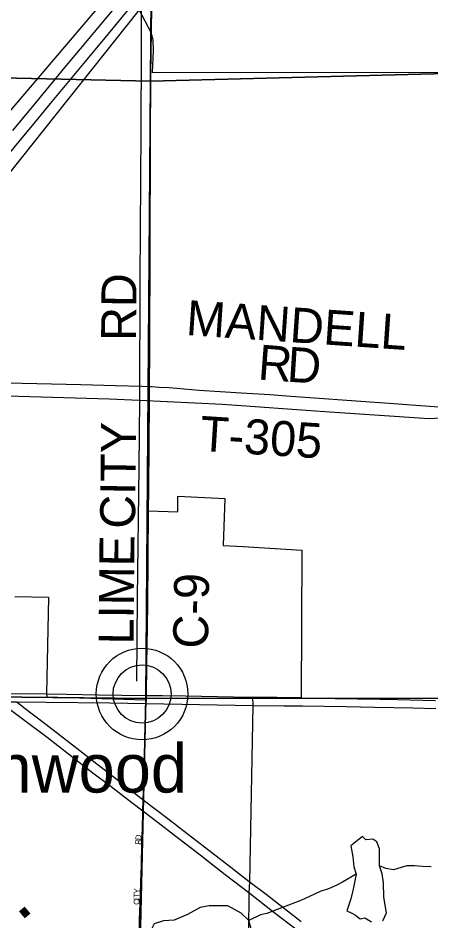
# Model space of a CAD drawing. Extents: x 1443599 to 1910620, y 1028088 to 1361369.
# Drawn here: x 1675114 to 1678657, y 1298571 to 1306313 of the extents above; entities that cross this region are included whole.
import ezdxf

# ---------------------------------------------------------------- set-up
doc = ezdxf.new("R2010")
doc.units = 0
for name, color, linetype in [('GM_X_City_Street', 7, 'Continuous'), ('GM_X_City_Street_Text', 7, 'Continuous'), ('GM_X_Corporation', 7, 'Continuous'), ('GM_X_County_Road', 7, 'Continuous'), ('GM_X_County_Road_Text', 7, 'Continuous'), ('GM_X_Interstate_Route', 7, 'Continuous'), ('GM_X_Minor_Lake', 7, 'Continuous'), ('GM_X_Minor_River', 7, 'Continuous'), ('GM_X_Minor_River_Text', 7, 'Continuous'), ('GM_X_Section', 7, 'Continuous'), ('GM_X_State_Route', 7, 'Continuous'), ('GM_X_Township_Road', 7, 'Continuous'), ('GM_X_Township_Road_Text', 7, 'Continuous'), ('GM_X_Unincorporated', 7, 'Continuous'), ('GM_X_Unincorporated_Location', 7, 'Continuous'), ('GM_X_Unincorporated_Text', 7, 'Continuous')]:
    doc.layers.add(name, color=color, linetype=linetype)

msp = doc.modelspace()

# ---------------------------------------------------------------- linework, layer by layer
at = {"layer": 'GM_X_City_Street'}
for points in [[(1676253.8, 1305823.7), (1676259.4, 1306203.8), (1676261.5, 1306402.5), (1676263.9, 1306601.2), (1676264.1, 1306629), (1676265.4, 1306783.4), (1676267.7, 1306931), (1676273.6, 1307516)], [(1676189.1, 1299661.7), (1676192.3, 1299764.8), (1676197.4, 1299929), (1676201.6, 1300110.3), (1676205.5, 1300262.5), (1676208.4, 1300325.3), (1676213.6, 1300436.6)], [(1676213.6, 1300436.6), (1676215.3, 1300472)], [(1676148.9, 1298138.1), (1676153.4, 1298417.4), (1676157, 1298582), (1676165.2, 1298795.5), (1676168.4, 1298910.5), (1676172, 1299042), (1676176.9, 1299239), (1676181.1, 1299370.4), (1676184.4, 1299501.9), (1676184.8, 1299515.9), (1676187.5, 1299610.7), (1676188.2, 1299633.4), (1676189.1, 1299661.7)]]:
    msp.add_lwpolyline(points, dxfattribs=at)
at = {"layer": 'GM_X_Corporation'}
for points in [[(1669480.6, 1294321.5), (1669491.9, 1295592.7), (1669505.5, 1297792.6), (1669535.2, 1298531.6), (1670851.8, 1300124.6), (1671169, 1300516.2), (1672453.7, 1302056.9), (1673582, 1303402.1), (1673585.3, 1303565), (1673586, 1303637.5), (1673597.3, 1303821.1), (1676268.1, 1306953.4)], [(1678851.2, 1305845.7), (1676268, 1305844.5), (1676274.5, 1306031.5), (1676273.5, 1306122.6), (1676259.2, 1306183.3), (1676153.5, 1306382.6), (1673600.8, 1303183.8)], [(1675084.8, 1301354.4), (1675375.3, 1301347.1), (1675359.1, 1300517.4), (1675359.7, 1300492.1), (1676211.3, 1300468.5), (1676215.8, 1300504.8), (1676233.5, 1302087.6), (1676484.4, 1302079.3), (1676484, 1302214.9), (1676887.6, 1302192.8), (1676873.8, 1301789.3), (1677044.3, 1301782.8), (1677549.5, 1301751.6), (1677544.1, 1300483), (1677126.3, 1300491.4), (1677127.6, 1300419.7), (1677100.7, 1298906.8), (1677094.5, 1298813.8), (1677089.8, 1298473.3)]]:
    msp.add_lwpolyline(points, dxfattribs=at)
at = {"layer": 'GM_X_County_Road'}
for points in [[(1676242.1, 1303153.5), (1676243.4, 1303458.1), (1676245.2, 1303736.9), (1676246.5, 1304114.1), (1676246.6, 1304540.5), (1676249.4, 1305048.9), (1676249.4, 1305245.7), (1676250.6, 1305426.2), (1676252.8, 1305655.8), (1676253.5, 1305803.4), (1676253.8, 1305823.7)], [(1676233.5, 1302087.6), (1676234.8, 1302277.3), (1676241.6, 1303031.7), (1676242.1, 1303153.5)], [(1676215.8, 1300504.8), (1676216.6, 1300642.8), (1676221.9, 1300922.8), (1676226.9, 1301285.6), (1676233.5, 1302087.6)], [(1676215.3, 1300472), (1676215.8, 1300504.8)]]:
    msp.add_lwpolyline(points, dxfattribs=at)
at = {"layer": 'GM_X_Interstate_Route'}
for points in [[(1673599.8, 1303422.3), (1674369.1, 1304346.3), (1674513.7, 1304521.7), (1674908.3, 1304995.4), (1675027.5, 1305139.6), (1675178.7, 1305321.3), (1675236.7, 1305392.6), (1675392.1, 1305579.4), (1675691.9, 1305940.7), (1675888.5, 1306178.6), (1675995.5, 1306307.4), (1676107, 1306441), (1676264.1, 1306629), (1676366, 1306750.9), (1676549.6, 1306969.9)], [(1675069.2, 1305349.9), (1675251.9, 1305569.4), (1675530.4, 1305905.7), (1675618.6, 1306011.6), (1675650.3, 1306049.3), (1675868.8, 1306311.7), (1676202.5, 1306712.9)], [(1674932.5, 1300472.1), (1674959.6, 1300451.2), (1675035.2, 1300392.9), (1675160.8, 1300297.8), (1675363, 1300145.9), (1675521.8, 1300023.8), (1675755.2, 1299842.5), (1675912.1, 1299723.4), (1676090, 1299588.3), (1676184.8, 1299515.9), (1676316.9, 1299414.8), (1676456.9, 1299305.9), (1676675.3, 1299137.5), (1676784.2, 1299052.8), (1676890.5, 1298970.2), (1676963.2, 1298913.9), (1677094.5, 1298813.8)], [(1675103.7, 1300449.3), (1675164.3, 1300402.6), (1675351.6, 1300258.3), (1675642.8, 1300033.8), (1675764.5, 1299938.9), (1675927.6, 1299811.6), (1676174.3, 1299620.8), (1676187.5, 1299610.7), (1676398.7, 1299449.5), (1676437.8, 1299419.5), (1676448.2, 1299411.6), (1676503, 1299369.8), (1676565.4, 1299321.7), (1676614.7, 1299283.5), (1676940.7, 1299031.3), (1677096.2, 1298910.2), (1677242.8, 1298799.6), (1677544.3, 1298567)], [(1677094.5, 1298813.8), (1677296.4, 1298655.8), (1677379.7, 1298591.8), (1677439.8, 1298546), (1677507.6, 1298494.2), (1677562.5, 1298452.5), (1677635.3, 1298396.4), (1677698, 1298348.6), (1677768, 1298294.3), (1677838.6, 1298240.7), (1677908.4, 1298186.2), (1677978.9, 1298132.4), (1678053.9, 1298073.9), (1678126.7, 1298017.8), (1678191.4, 1297967.4), (1678261.7, 1297913.4), (1678331.7, 1297859.1), (1678402.2, 1297805.4), (1678472.3, 1297751.2), (1678542.6, 1297697.2), (1678610, 1297645), (1678683.1, 1297589.1)]]:
    msp.add_lwpolyline(points, dxfattribs=at)
at = {"layer": 'GM_X_Minor_Lake'}
msp.add_line((1678216.3, 1299104.7), (1678215.4, 1299190.9), dxfattribs=at)
for points in [[(1678215.4, 1299190.9), (1678192.2, 1299249.3), (1678156.6, 1299271.8), (1678096.7, 1299266.6), (1678069.1, 1299295), (1677970.4, 1299216.1), (1677985.1, 1299121.7), (1677996, 1299035.3), (1678015.1, 1298971), (1677989.5, 1298843), (1677968.5, 1298761.1), (1677935.2, 1298657.3), (1677976.9, 1298638.7), (1678008.6, 1298620.3), (1678050.1, 1298589.7), (1678090.1, 1298597.2), (1678145.5, 1298564.5)], [(1678243.3, 1298571.3), (1678276.1, 1298641), (1678251.9, 1298775.6), (1678249.5, 1298897.9), (1678238.5, 1298976.2), (1678215.5, 1299042.6), (1678216.3, 1299104.7)], [(1676743.3, 1298105.1), (1676882.9, 1298101.3), (1676994.5, 1298097.9), (1677096.6, 1298120.7), (1677139.3, 1298186.3), (1677133.5, 1298354.7), (1677123.1, 1298473.1), (1677094.4, 1298575.7), (1677027.4, 1298638.6), (1676912.6, 1298700.2), (1676753, 1298702.2), (1676677, 1298687.1), (1676568.5, 1298626.4), (1676454.2, 1298577.7), (1676360.4, 1298572.9), (1676282.3, 1298547.8), (1676255.7, 1298496), (1676246.3, 1298385.9), (1676242.9, 1298277.7), (1676253.8, 1298197.4), (1676299, 1298144.7), (1676382.7, 1298133.6), (1676496.2, 1298122.2), (1676570.1, 1298129.3)]]:
    msp.add_lwpolyline(points, dxfattribs=at)
at = {"layer": 'GM_X_Minor_River'}
for points in [[(1676215.5, 1310622.9), (1676196.1, 1309601.3), (1676182.8, 1308882.1), (1676184.6, 1307950.2), (1676172.8, 1306736), (1676166.7, 1305351.4), (1676158.1, 1304066.9), (1676156.7, 1303036.8), (1676149.3, 1302461.7), (1676136.8, 1301341.5), (1676129.5, 1300626.1)], [(1674160.9, 1303103.9), (1675117.9, 1303071.9), (1675895.5, 1303048.1), (1676156.7, 1303036.8), (1676868.3, 1303001.8), (1677745.1, 1302938.7), (1678642, 1302879.4), (1678739.8, 1302884.2), (1678783.4, 1302863.6), (1678802.7, 1302813.2), (1678810.2, 1302622.7), (1678816.4, 1302025.4), (1678820.7, 1301275.8), (1678824.7, 1300658.4)], [(1678658.2, 1299035), (1678584.4, 1299038), (1678516.7, 1299042.8), (1678450.8, 1299043.7), (1678400.8, 1299030.3), (1678334.7, 1299009.1), (1678269, 1299019.9), (1678215.5, 1299042.6)], [(1678015.1, 1298971), (1677898.5, 1298904.3), (1677848.3, 1298878.9), (1677778.1, 1298845.7), (1677706, 1298822.5), (1677615.7, 1298781.6), (1677545.5, 1298750.4), (1677495.4, 1298729), (1677435.2, 1298705.7), (1677375.1, 1298684.4), (1677300.9, 1298655.2), (1677248.8, 1298635.9), (1677192.8, 1298622.5), (1677094.4, 1298575.7)]]:
    msp.add_lwpolyline(points, dxfattribs=at)
at = {"layer": 'GM_X_Section'}
for points in [[(1676291.8, 1311191.9), (1676250.4, 1305773.2), (1673567.6, 1305832.6), (1673608.9, 1311223.5)], [(1678964.9, 1311152.5), (1681724.3, 1310962.1), (1681656.8, 1305541.7), (1678900.7, 1305840.2), (1676250.4, 1305773.2), (1676291.8, 1311191.9)], [(1672295.5, 1305860.4), (1673567.6, 1305832.6), (1676250.4, 1305773.2), (1676210.4, 1300478.7), (1670886.1, 1300535.1), (1670932.1, 1303268.1), (1670981.3, 1305877)], [(1676250.4, 1305773.2), (1678900.7, 1305840.2), (1681656.8, 1305541.7), (1681585.5, 1300483.6), (1676210.4, 1300478.7)], [(1670886.1, 1300535.1), (1676210.4, 1300478.7), (1676091.7, 1295467.2), (1670832.3, 1295599)], [(1676210.4, 1300478.7), (1681585.5, 1300483.6), (1681501.5, 1295369.7), (1676091.7, 1295467.2)]]:
    msp.add_lwpolyline(points, close=True, dxfattribs=at)
at = {"layer": 'GM_X_State_Route'}
for points in [[(1675010.9, 1300520.8), (1675359.1, 1300517.4), (1675528, 1300515.1), (1675800.9, 1300510.7), (1676207.6, 1300504.9), (1676215.8, 1300504.8), (1676353.7, 1300503.5), (1676550.7, 1300501.4), (1676961.3, 1300493.9), (1677126.3, 1300491.4), (1677544.1, 1300483), (1677642.9, 1300481.4), (1678221.7, 1300472.8), (1678369.4, 1300470.9), (1678696.2, 1300462)], [(1674796.2, 1300453), (1674889.5, 1300452.2), (1674959.6, 1300451.2), (1675069.9, 1300449.7), (1675103.7, 1300449.3), (1675356.1, 1300446.7)], [(1675356.1, 1300446.7), (1675901.9, 1300441.1), (1676209.8, 1300436.6), (1676213.6, 1300436.6)], [(1676213.6, 1300436.6), (1677127.6, 1300419.7)], [(1677127.6, 1300419.7), (1677393.5, 1300417), (1677554.6, 1300414.5)], [(1677554.6, 1300414.5), (1677927.7, 1300408.8), (1678173.9, 1300404.4), (1678502, 1300398.9), (1678698.9, 1300393.1)]]:
    msp.add_lwpolyline(points, dxfattribs=at)
at = {"layer": 'GM_X_Township_Road'}
for points in [[(1673969, 1303207.5), (1673979.1, 1303208.7), (1673995.2, 1303210), (1674061.5, 1303209.5), (1674323.2, 1303203.4), (1674353.3, 1303202.7), (1674536.7, 1303198.7), (1674750.1, 1303192.8), (1674949.3, 1303189.2), (1675148.9, 1303183.9), (1675653.3, 1303170.1), (1675949.4, 1303163), (1676176.9, 1303155.5), (1676242.1, 1303153.5)], [(1676242.1, 1303153.5), (1676259.1, 1303153), (1676324.7, 1303149.1), (1676408, 1303145.3), (1676475.5, 1303139), (1676537.4, 1303133.4), (1676668.2, 1303123.6), (1677028.2, 1303100.6), (1677175.6, 1303090.8), (1677273.8, 1303084.1), (1677453.9, 1303071.2), (1677617.6, 1303059.3), (1678013.5, 1303031.2), (1678338.2, 1303007.9), (1678485.6, 1302996.3), (1678764.5, 1302976.6), (1678848.2, 1302971.7), (1678880.5, 1302969.8)]]:
    msp.add_lwpolyline(points, dxfattribs=at)
at = {"layer": 'GM_X_Unincorporated'}
for radius in [392.8, 249]:
    msp.add_circle((1676178, 1300517.4), radius, dxfattribs=at)
at = {"layer": 'GM_X_Unincorporated_Location'}
msp.add_line((1676178, 1300517.4), (1676178, 1300517.4), dxfattribs=at)

# ---------------------------------------------------------------- texts
at = {"layer": 'GM_X_City_Street_Text'}
for s, rotation, p in [('R', 87.71618, (1676168.6, 1299223.5)), ('D', 86.71953, (1676170.2, 1299262.8)), ('Y', 87.6823, (1676156, 1298805.4)), ('T', 89.12573, (1676155.4, 1298770.6)), ('C', 89.95142, (1676155.4, 1298709.2)), ('I', 89.95725, (1676155.4, 1298748.8))]:
    msp.add_text(s, height=50, rotation=rotation, dxfattribs=at).set_placement(p)
at = {"layer": 'GM_X_County_Road_Text'}
for s, rotation, p in [('RD', 89.51126, (1676126, 1303544.1)), ('CITY', 89.41088, (1676117.1, 1301933.6)), ('LIME', 89.43859, (1676104, 1300941.1)), ('C-9', 89.08384, (1676743.2, 1300905.2))]:
    msp.add_text(s, height=300, rotation=rotation, dxfattribs=at).set_placement(p)
at = {"layer": 'GM_X_Minor_River_Text'}
msp.add_text('Cr.', height=500.35, rotation=40.20652, dxfattribs=at).set_placement((1674585.7, 1298098.7))
at = {"layer": 'GM_X_Township_Road_Text'}
for s, rotation, p in [('MANDELL', 356.10257, (1676549.9, 1303595.8)), ('R', 355.62045, (1677166, 1303215)), ('D', 356.33285, (1677415.7, 1303195.9)), ('T-305', 356.38878, (1676668, 1302602.8))]:
    msp.add_text(s, height=300, rotation=rotation, dxfattribs=at).set_placement(p)
at = {"layer": 'GM_X_Unincorporated_Text'}
msp.add_text('Glenwood', height=417, rotation=0.00001, dxfattribs=at).set_placement((1674052.8, 1299672.5))

doc.saveas('drawing.dxf')
